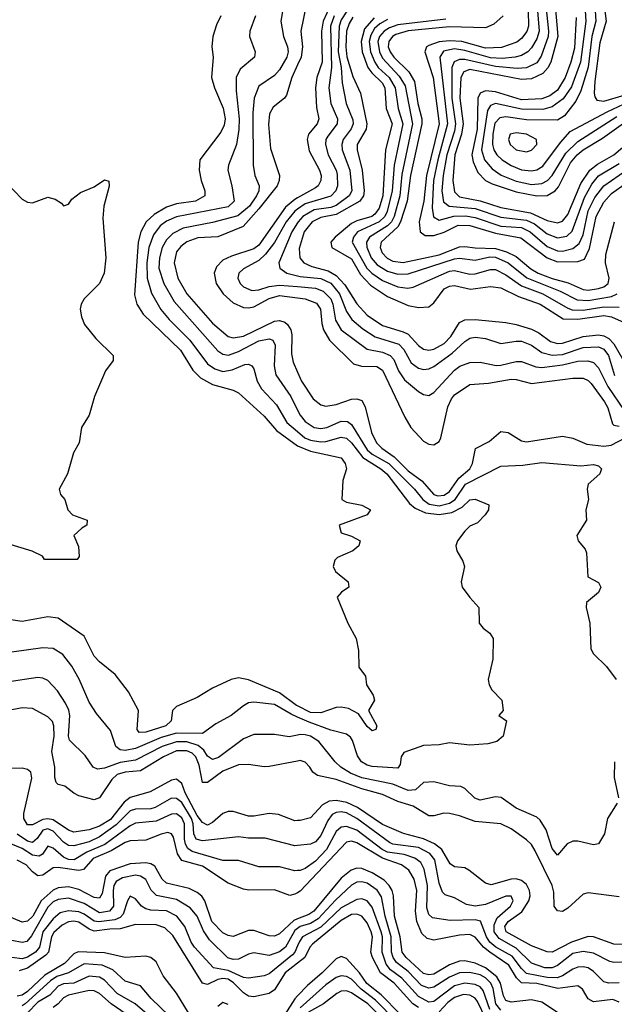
# Model space of a CAD drawing. Header units: inches. Extents: x 990535 to 1117859, y 769386 to 892122.
# Tile 787 of 1056: x 1078920 to 1081231, y 852928 to 856755. Entities that reach past the tile are written whole.
import ezdxf

# ---------------------------------------------------------------- set-up
doc = ezdxf.new("R2010")
doc.units = ezdxf.units.IN
doc.header["$MEASUREMENT"] = 0
doc.layers.add('B0875', color=7, linetype='Continuous')
doc.layers.add('B0885', color=7, linetype='Continuous')

msp = doc.modelspace()

# ---------------------------------------------------------------- linework, layer by layer
at = {"layer": 'B0875', "color": 5}
for points, elevation in [([(1079951.6, 856850), (1079935.1, 856750), (1079945.5, 856690), (1079961.5, 856650), (1079963.6, 856630), (1079959, 856610), (1079930, 856560.7), (1079910, 856537.7), (1079850, 856496.8), (1079830.8, 856450), (1079826.4, 856393.6), (1079827.4, 856190), (1079833.7, 856150), (1079850.5, 856110), (1079849, 856090), (1079840.9, 856070), (1079813.2, 856030), (1079767.3, 855992.7), (1079670, 855966.6), (1079555.7, 855944.3), (1079515.3, 855924.7), (1079490, 855899.7), (1079473.6, 855870), (1079462.9, 855830), (1079461.4, 855790), (1079479.9, 855730), (1079520.4, 855660.4), (1079690, 855468.7), (1079710, 855455.1), (1079731.8, 855451.8), (1079770, 855465.1), (1079850, 855506.9), (1079890, 855515.1), (1079903.6, 855510), (1079913.5, 855490), (1079909.4, 855409.4), (1079915.3, 855375.3), (1079974.2, 855290), (1080000, 855237.7)], 3260), ([(1079701.5, 856770), (1079684.6, 856735.4), (1079670.2, 856690), (1079666.5, 856650), (1079671.7, 856610), (1079665.7, 856530), (1079677.3, 856490), (1079710.8, 856410.8), (1079718.1, 856370), (1079714.5, 856345.5), (1079701.8, 856318.2), (1079620.4, 856210), (1079617.5, 856170), (1079624.8, 856130), (1079639.5, 856090), (1079639.4, 856070), (1079603.6, 856050), (1079530, 856039.7), (1079490, 856026.3), (1079442.2, 855997.8), (1079411, 855969), (1079390.6, 855930), (1079380.8, 855890), (1079365.8, 855685.8), (1079375.2, 855650), (1079399.9, 855610), (1079545.1, 855470), (1079593.4, 855393.4), (1079622.5, 855362.5), (1079670, 855337.5), (1079750, 855315.6), (1079770, 855304.3), (1079870, 855214.6), (1079918.7, 855158.7), (1079999.4, 855099.4), (1080000, 855099.2)], 3220), ([(1079837.1, 856770), (1079814.7, 856710), (1079813.3, 856690), (1079835.5, 856630), (1079832.8, 856610), (1079777.5, 856562.5), (1079761.9, 856530), (1079761.5, 856478.5), (1079773.6, 856370), (1079772, 856328), (1079762.7, 856270), (1079731.6, 856190), (1079729.1, 856170), (1079745.1, 856110), (1079754.1, 856050), (1079730, 856027.9), (1079530, 855988.7), (1079490, 855972.1), (1079465.9, 855954.1), (1079440.7, 855919.3), (1079422.1, 855870), (1079414.1, 855810), (1079415.8, 855750), (1079432.1, 855692.1), (1079468.9, 855628.9), (1079500.5, 855590), (1079581.9, 855510), (1079650, 855417.6), (1079678, 855398), (1079710, 855388.1), (1079746, 855394), (1079794.5, 855414.5), (1079810, 855416.4), (1079821.8, 855410), (1079830, 855398), (1079843.7, 855350), (1079860.2, 855320.2), (1079917.7, 855257.7), (1079958.3, 855190), (1080000, 855153.9)], 3240), ([(1080000, 856579.4), (1079977.6, 856530), (1079957.6, 856462.4), (1079949.4, 856450.6), (1079904.6, 856415.4), (1079891.1, 856388.9), (1079887.2, 856347.2), (1079894.7, 856254.7), (1079930.5, 856150), (1079929, 856130), (1079921, 856110), (1079850, 856019.8), (1079788.2, 855951.8), (1079690, 855910.8), (1079612.7, 855907.3), (1079570, 855892.2), (1079546, 855874), (1079530, 855852.4), (1079520.6, 855810), (1079534.7, 855750), (1079569.8, 855689.8), (1079670, 855575), (1079730, 855524.1), (1079750, 855518), (1079790, 855525.5), (1079910, 855584), (1079930, 855585.5), (1079950, 855579), (1079961.4, 855570), (1079973.4, 855550), (1079977.6, 855530), (1079976.8, 855456.8), (1079983.4, 855423.4), (1080000, 855384.7)], 3280), ([(1078865.1, 856125.1), (1078930, 856057.3), (1078950, 856045.5), (1078970, 856043.8), (1079030, 856066), (1079058, 856058), (1079082, 856042), (1079090, 856031.3), (1079110, 856038), (1079122.9, 856057.1), (1079155.9, 856084.1), (1079210, 856105.3), (1079250, 856132.4), (1079267.1, 856127.1), (1079268.1, 856108.1), (1079247.6, 856030), (1079243.4, 855983.4), (1079255.4, 855830), (1079248.5, 855770), (1079230.7, 855730), (1079170.2, 855670), (1079159.2, 855650), (1079154.9, 855630), (1079159.6, 855599.6), (1079171.8, 855570), (1079216.3, 855516.3), (1079283.1, 855450), (1079283.8, 855430), (1079254, 855390), (1079210.6, 855290), (1079190, 855218), (1079160.7, 855170), (1079150.6, 855110), (1079128.7, 855071.3), (1079105.3, 854990), (1079073, 854930), (1079079.1, 854910), (1079095.5, 854890), (1079107.7, 854850), (1079124.9, 854830), (1079182.8, 854810), (1079181, 854790), (1079161.3, 854778.7), (1079130.7, 854750), (1079148, 854708), (1079151.1, 854668.9), (1079143.6, 854656.4), (1079016.4, 854656.4), (1079008.7, 854670), (1078969, 854689), (1078870, 854718.9)], 3180), ([(1080000, 856062.5), (1079990, 856056.9), (1079952.9, 856027.1), (1079850, 855879.4), (1079830, 855864.3), (1079743.4, 855836.6), (1079710, 855820.3), (1079685, 855795), (1079676.5, 855770), (1079684.3, 855730), (1079710.9, 855690), (1079750, 855655.2), (1079790, 855636.2), (1079810, 855634.8), (1079830, 855639.5), (1079890, 855671.4), (1079930, 855682.7), (1080000, 855673.6)], 3320), ([(1080000, 856018.5), (1079989, 856011), (1079955.3, 855970), (1079910.4, 855889.6), (1079875.9, 855844.1), (1079850, 855818.9), (1079790, 855787.2), (1079772.2, 855770), (1079768.5, 855750), (1079777.2, 855730), (1079790, 855716.8), (1079822.8, 855702.8), (1079850, 855705.1), (1079890, 855718.6), (1079930, 855723.9), (1080000, 855717.8)], 3340), ([(1080000, 855966), (1079977.7, 855930), (1079927.4, 855810), (1079930.7, 855790), (1079958.9, 855770), (1080000, 855759.8)], 3360), ([(1080000, 854088), (1079996.2, 854090), (1079930, 854139.1), (1079810, 854189.1), (1079770, 854197.1), (1079741.7, 854190), (1079670, 854156.2), (1079610, 854121.1), (1079530, 854085), (1079513.4, 854070), (1079509.1, 854030), (1079487.5, 854010), (1079410, 853985.8), (1079384.9, 853984.9), (1079376.3, 853996.3), (1079381.8, 854070), (1079342.8, 854142.8), (1079290.5, 854210.5), (1079230, 854258.9), (1079210, 854281.8), (1079170, 854358.8), (1079070, 854429.2), (1079030, 854433.9), (1078930, 854415.4), (1078850, 854427.2)], 3220), ([(1080000, 854044.3), (1079975.2, 854055.2), (1079910, 854092.9), (1079830, 854103), (1079810, 854099.5), (1079790, 854088.5), (1079742.6, 854050), (1079682.3, 854017.7), (1079630, 853980.4), (1079530, 853982.2), (1079470, 853965.3), (1079370, 853922.3), (1079330, 853914.8), (1079310, 853917.5), (1079294.2, 853930), (1079272.7, 853992.7), (1079217.9, 854057.9), (1079190, 854102.7), (1079151.3, 854191.3), (1079122.3, 854242.3), (1079087.6, 854287.6), (1079050, 854310.5), (1079010, 854313.8), (1078890, 854296.1)], 3240), ([(1080000, 853974.5), (1079967.8, 853967.8), (1079910, 853977.2), (1079830, 853977), (1079790, 853959.6), (1079693.2, 853886.9), (1079670, 853879.1), (1079650, 853892), (1079636, 853916), (1079613.4, 853933.4), (1079570, 853947.7), (1079530, 853948.8), (1079474.2, 853930), (1079370, 853877), (1079310, 853867.9), (1079250, 853845.5), (1079221.9, 853841.9), (1079206, 853850), (1079174.7, 853894.7), (1079114.2, 853954.3), (1079109.1, 853970), (1079114.7, 854050), (1079111.1, 854071.1), (1079098.4, 854098.4), (1079066.4, 854146.4), (1079030, 854186.8), (1079010, 854195.7), (1078990, 854198.1), (1078870, 854180.2)], 3260), ([(1080000, 853873.3), (1079890, 853852.2), (1079870, 853851.1), (1079810, 853860.6), (1079770, 853858.3), (1079710, 853834), (1079650, 853790.3), (1079630, 853789.9), (1079617.4, 853857.4), (1079604.6, 853890), (1079590, 853903.7), (1079570, 853912.6), (1079530, 853913), (1079478.7, 853890), (1079390, 853835), (1079329.7, 853830.3), (1079299.4, 853820.6), (1079277.9, 853802.1), (1079230, 853731.1), (1079210, 853723.2), (1079150, 853738.7), (1079130, 853748.5), (1079096.1, 853776.1), (1079070, 853782.4), (1079062.1, 853790), (1079056.7, 853810), (1079057, 853850), (1079044.5, 853910), (1079054.1, 853970), (1079052.9, 854010), (1079047, 854027), (1079030, 854045.8), (1078970, 854078.1), (1078930, 854079.9), (1078870, 854068.1)], 3280), ([(1080000, 853641.8), (1079990, 853641.7), (1079926, 853666), (1079890, 853669.4), (1079830, 853658.7), (1079810, 853659.5), (1079750, 853676.9), (1079730, 853676.9), (1079710, 853669.9), (1079670, 853634.4), (1079650, 853624.5), (1079630, 853634.2), (1079610, 853662), (1079563.7, 853750), (1079550, 853786.8), (1079530, 853803.5), (1079510, 853799.1), (1079426.5, 853753.5), (1079350, 853731.7), (1079326.5, 853713.5), (1079273.3, 853646.7), (1079230, 853621), (1079190, 853605.8), (1079130, 853597.5), (1079110, 853604.7), (1079050, 853644.5), (1079030, 853648.8), (1079010, 853646.6), (1078970, 853626.1), (1078950, 853625.3), (1078936.5, 853650), (1078936.7, 853670), (1078967.6, 853807.6), (1078963.4, 853830), (1078950, 853841.2), (1078930, 853845.8), (1078770, 853841.1)], 3320), ([(1080000, 853545.4), (1079990, 853544.5), (1079874.1, 853574.1), (1079810, 853573.4), (1079770, 853579), (1079630, 853563.5), (1079605.7, 853570), (1079597.1, 853590), (1079594.7, 853630), (1079587.5, 853650), (1079550, 853712.2), (1079530, 853727.9), (1079510, 853729), (1079447, 853693), (1079430, 853688.3), (1079370, 853686.5), (1079350, 853679.4), (1079295, 853625), (1079230, 853579.3), (1079190, 853559.5), (1079130, 853544), (1079110, 853545.5), (1079090, 853558.8), (1079050, 853601.5), (1079030, 853609.5), (1079010, 853604.3), (1078987.6, 853572.4), (1078970, 853556.6), (1078950, 853561.8), (1078910, 853589.9)], 3340), ([(1080000, 853447.7), (1079990, 853447.3), (1079930, 853462.7), (1079850, 853462.7), (1079770, 853486.8), (1079710, 853487), (1079590, 853522.3), (1079573.2, 853533.2), (1079563.9, 853550), (1079560.5, 853570), (1079560.8, 853630), (1079550, 853653.3), (1079530, 853668.2), (1079510, 853666.8), (1079450, 853640.4), (1079370, 853631.8), (1079350, 853622.2), (1079250.4, 853549.6), (1079180.9, 853519.1), (1079131.1, 853488.9), (1079110, 853490.7), (1079090, 853499.9), (1079050, 853534.9), (1079030, 853542.6), (1079008.6, 853511.5), (1078996, 853504), (1078970, 853507.9), (1078930, 853534), (1078870, 853558.1)], 3360), ([(1080000, 853361.7), (1079990, 853355.9), (1079970, 853351.3), (1079910, 853373.4), (1079811.2, 853371.2), (1079790, 853375.5), (1079730, 853398.2), (1079630, 853465.2), (1079550, 853487), (1079532.9, 853512.9), (1079517.4, 853577.4), (1079510, 853590.9), (1079495.3, 853595.3), (1079470, 853589.9), (1079410, 853566.2), (1079350, 853563.3), (1079330, 853557.5), (1079275.9, 853524.1), (1079205, 853495), (1079168.3, 853451.7), (1079150, 853447.5), (1079070, 853460.3), (1079050, 853458.5), (1079010, 853429.9), (1078990, 853427.6), (1078970, 853442.3), (1078945.2, 853470), (1078910, 853488.5)], 3380), ([(1080000, 853259.8), (1079985.7, 853254.3), (1079930, 853201.5), (1079910, 853192.8), (1079890, 853194.3), (1079830, 853215), (1079810, 853214.8), (1079750, 853192.1), (1079730, 853195.3), (1079710, 853206.3), (1079666.4, 853250), (1079639.2, 853330), (1079628.1, 853348.1), (1079610, 853363.2), (1079578.7, 853378.7), (1079490, 853398.4), (1079473.9, 853413.9), (1079445, 853465), (1079430, 853474.3), (1079410, 853478.2), (1079350, 853474), (1079270, 853447.4), (1079253.6, 853426.4), (1079240.8, 853359.2), (1079230, 853340.4), (1079210, 853343.4), (1079150, 853373.9), (1079110, 853385.1), (1079070, 853380.4), (1079050, 853371.2), (1079003, 853330), (1078970.7, 853270), (1078950, 853251), (1078930, 853247), (1078871.6, 853271.6)], 3420), ([(1080000, 853223.1), (1079990, 853215.2), (1079952.6, 853150), (1079930, 853131.7), (1079890, 853117.7), (1079830, 853127.5), (1079810, 853122.9), (1079770, 853103.5), (1079750, 853102), (1079729.1, 853109.1), (1079658.3, 853178.3), (1079634.1, 853214.1), (1079609.2, 853270), (1079583, 853303), (1079530, 853335), (1079451.2, 853351.3), (1079431.4, 853371.4), (1079410, 853413.7), (1079390, 853426.5), (1079370, 853429.3), (1079320.1, 853419.9), (1079294.6, 853405.4), (1079286.2, 853390), (1079283.2, 853370), (1079284.1, 853310), (1079268.9, 853290), (1079230, 853284.1), (1079170, 853319.4), (1079110, 853340.6), (1079070, 853335.4), (1079050, 853326), (1079030, 853305), (1078966, 853194), (1078948.1, 853171.9), (1078930, 853168), (1078890, 853176.2)], 3440), ([(1080000, 853155.3), (1079989.6, 853130.4), (1079979.8, 853120.2), (1079890, 853047), (1079870, 853038.4), (1079810, 853029.2), (1079790, 853031.8), (1079730, 853059.7), (1079672.8, 853070), (1079600.1, 853150), (1079587.1, 853170), (1079562.1, 853230), (1079530.2, 853270.2), (1079490, 853291.5), (1079430, 853293.5), (1079410, 853298.7), (1079393.6, 853310), (1079370, 853337.5), (1079350, 853347.7), (1079339.5, 853330), (1079321.6, 853278.4), (1079310, 853265), (1079290, 853256.4), (1079228.2, 853248.2), (1079210, 853250.6), (1079170, 853278.6), (1079150, 853287.2), (1079110, 853291.8), (1079076.8, 853283.2), (1079050, 853259.6), (1079009.7, 853210.3), (1078997.5, 853150), (1078981.6, 853130), (1078950, 853110.9), (1078930, 853105.1), (1078890, 853110.2)], 3460), ([(1080000, 853088.1), (1079951.7, 853050), (1079910, 852983.8), (1079890, 852969.9), (1079830, 852957.5), (1079810, 852960.1), (1079790, 852972.4), (1079751.6, 853011.6), (1079730, 853025.3), (1079710, 853028.6), (1079690, 853024.2), (1079650, 853004.7), (1079630, 853009.5), (1079514.9, 853194.9), (1079484.6, 853224.7), (1079450, 853236.3), (1079370, 853238.6), (1079310, 853220.8), (1079270, 853220.6), (1079210, 853212.5), (1079190, 853219.5), (1079150, 853246.7), (1079130, 853250.8), (1079110, 853248.1), (1079084.6, 853235.4), (1079053.2, 853206.8), (1079043.4, 853190), (1079031.7, 853130), (1079021.2, 853118.8), (1078950, 853068.7), (1078917.8, 853057.8)], 3480), ([(1079590, 852871.6), (1079530, 852971.2), (1079478.1, 853038.1), (1079450, 853093.2), (1079430, 853109.4), (1079410, 853115.2), (1079330, 853109.5), (1079250, 853128), (1079147.7, 853132.3), (1079130, 853124.7), (1079094, 853086), (1079018.2, 853041.8), (1078950, 852977.3), (1078930, 852963.8), (1078910, 852959.4)], 3520), ([(1079502.2, 852882.2), (1079431.3, 852950), (1079390, 852999.5), (1079330, 853018.2), (1079281.6, 853061.6), (1079240.3, 853080.3), (1079170, 853085.5), (1079109.9, 853050.1), (1079064.4, 853035.6), (1079040.2, 853019.8), (1078941.9, 852930), (1078930, 852922.2)], 3540), ([(1079433.8, 852873.8), (1079369.4, 852930), (1079298.5, 852970), (1079250, 853021.9), (1079230, 853033.6), (1079190, 853036.9), (1079130, 853010.7), (1079090, 853007.6), (1079070, 852998.9), (1079036.9, 852963.1), (1078990, 852936.2), (1078950, 852894.8)], 3560), ([(1079430, 852823.3), (1079276.2, 852930), (1079230, 852969.9), (1079210, 852980.4), (1079190, 852981.7), (1079110, 852963.7), (1079090, 852952.6), (1079070, 852929.6), (1079050, 852915.7)], 3580), ([(1080000, 852960.3), (1079990, 852949.6), (1079950, 852887.9)], 3520), ([(1079730, 852927.4), (1079710, 852934.5), (1079690, 852919.2)], 3520)]:
    msp.add_lwpolyline(points, dxfattribs=dict(at, elevation=elevation))
at = {"layer": 'B0885', "color": 5}
for points, elevation in [([(1081334.8, 856885.2), (1081220.4, 856899.6), (1081203.5, 856896.5), (1081190, 856883.1), (1081186.6, 856850), (1081199.5, 856750), (1081174.4, 856665.6), (1081155.3, 856515.3), (1081153.1, 856470), (1081155.1, 856455.1), (1081162.8, 856442.8), (1081190, 856438.2), (1081270, 856461.9)], 3680), ([(1080045.8, 856870), (1080013.1, 856710), (1080019.6, 856650), (1080013.8, 856610), (1080000, 856579.4)], 3280), ([(1080128.3, 856811.7), (1080099.5, 856750), (1080092.5, 856710), (1080096, 856590), (1080074.9, 856530), (1080069.3, 856490), (1080073.9, 856413.9), (1080082.9, 856370), (1080075.9, 856350), (1080042.7, 856310), (1080037.9, 856290), (1080045.1, 856245.1), (1080085.2, 856170), (1080091.4, 856150), (1080090, 856129.8), (1080079.6, 856110), (1080070, 856101.8), (1080000, 856062.5)], 3320), ([(1080192.1, 856787.9), (1080170, 856754.3), (1080161.3, 856730), (1080158.4, 856630), (1080169.7, 856570), (1080173.7, 856510), (1080189.4, 856430), (1080214.5, 856365.5), (1080215.7, 856350), (1080208.5, 856331.5), (1080176.8, 856290), (1080171.6, 856270), (1080173.9, 856250), (1080203.7, 856170), (1080210.6, 856089.4), (1080200.7, 856070), (1080150, 856032.9), (1080130, 856024.7), (1080064.1, 856015.9), (1080020.6, 855990), (1080002.5, 855970), (1080000, 855966)], 3360), ([(1080896.7, 856790), (1080898.3, 856730), (1080891, 856709), (1080870, 856681.7), (1080852.2, 856667.8), (1080793.1, 856646.9), (1080730, 856644), (1080638.1, 856670), (1080590, 856673.4), (1080550.9, 856669.1), (1080510, 856655.3), (1080500.9, 856650), (1080494.7, 856630), (1080527.3, 856530), (1080550.5, 856350), (1080501.1, 856150), (1080491, 856050), (1080472.5, 855970), (1080476, 855930), (1080496.3, 855916.3), (1080530, 855915.9), (1080570, 855929.1), (1080623.8, 855956.2), (1080670, 855954.9), (1080770, 855925.9), (1080867.4, 855907.4), (1080969.7, 855830), (1081010, 855814.3), (1081090, 855815.6), (1081115.1, 855824.9), (1081134.6, 855865.5), (1081160.3, 855990), (1081190, 856046.1), (1081220.4, 856079.6), (1081279, 856121)], 3520), ([(1080933.3, 856790), (1080939.3, 856710), (1080930, 856680.3), (1080910, 856645.6), (1080895.1, 856630), (1080870, 856616.3), (1080846.3, 856610), (1080795.4, 856604.6), (1080750, 856607.2), (1080650, 856635.9), (1080610, 856642), (1080567.2, 856632.8), (1080552.5, 856610), (1080582.5, 856350), (1080545.2, 856210), (1080528.9, 856130), (1080523.5, 856023.5), (1080528.6, 855988.6), (1080550, 855976.3), (1080608, 855992), (1080652.9, 855992.9), (1080690, 855985.7), (1080790, 855953.1), (1080870, 855947.5), (1080903.6, 855930), (1080970, 855873.9), (1081010, 855856.4), (1081030, 855855.5), (1081070, 855865.3), (1081094.9, 855885.1), (1081110, 855919), (1081130, 856011.9), (1081156.1, 856063.9), (1081190, 856109.8), (1081310, 856192.1)], 3540), ([(1080965.7, 856810), (1080975.8, 856710), (1080974.2, 856690), (1080947.2, 856612.8), (1080930, 856587.7), (1080890, 856567.8), (1080854.3, 856565.7), (1080770, 856573), (1080650, 856600.1), (1080630, 856600.7), (1080608.7, 856591.3), (1080599.1, 856570), (1080600.2, 856450), (1080614.2, 856350), (1080610, 856322.1), (1080580.3, 856230), (1080565.8, 856150), (1080561.4, 856090), (1080567.5, 856047.5), (1080589.9, 856029.9), (1080690, 856021.2), (1080790, 855987.6), (1080890, 855976.6), (1080921.4, 855961.4), (1080970, 855923.4), (1081010, 855907.4), (1081046.3, 855913.7), (1081067.4, 855932.6), (1081115.3, 856064.7), (1081143.6, 856116.4), (1081170, 856147.8), (1081250, 856196.5)], 3560), ([(1081001.1, 856810), (1081011.2, 856690), (1080984.4, 856590), (1080972.5, 856567.5), (1080953.5, 856546.5), (1080910, 856525.3), (1080870, 856522.5), (1080670, 856561.1), (1080646.9, 856553.1), (1080634.9, 856530), (1080630.5, 856450), (1080643.4, 856350), (1080637.3, 856310), (1080610.8, 856230), (1080603.9, 856130), (1080610, 856085.5), (1080630, 856066.4), (1080710, 856050.6), (1080790, 856025.3), (1080904.9, 856004.9), (1080970, 855974.8), (1081010, 855965.7), (1081030, 855972.7), (1081050, 855997.5), (1081101.2, 856118.8), (1081136.2, 856170), (1081166.1, 856193.9), (1081230, 856230.3), (1081290, 856281.5)], 3580), ([(1081117.8, 856790), (1081121, 856750), (1081099.6, 856590), (1081065.3, 856494.7), (1081032.8, 856447.2), (1080990, 856416.5), (1080953.3, 856406.7), (1080870, 856407.2), (1080770, 856429.1), (1080750, 856422.1), (1080737.9, 856402.1), (1080715.5, 856250), (1080726.4, 856210), (1080756, 856176), (1080791.3, 856151.3), (1080850, 856127.4), (1080910, 856114.8), (1080950, 856118.4), (1080972.1, 856130), (1080990, 856149.3), (1081043.1, 856236.9), (1081090, 856282), (1081241.3, 856378.7)], 3640), ([(1081157.2, 856790), (1081159.2, 856750), (1081144.5, 856690), (1081129.7, 856570.3), (1081101.6, 856478.4), (1081082, 856438), (1081038.1, 856381.9), (1081010, 856365), (1080890, 856365.9), (1080810, 856377.9), (1080786.1, 856373.9), (1080767.4, 856352.6), (1080758.5, 856310), (1080758.2, 856270), (1080762.5, 856250), (1080774.5, 856230), (1080795.4, 856210), (1080830, 856188), (1080870, 856171.9), (1080910, 856167.4), (1080930, 856171.1), (1080954, 856186), (1081021.6, 856278.4), (1081059.9, 856320.1), (1081202.9, 856397.1), (1081270, 856428.4)], 3660), ([(1080142, 856770), (1080128.2, 856730), (1080132.5, 856570), (1080121.3, 856490), (1080129.5, 856430), (1080154.9, 856370), (1080154.5, 856350), (1080117.1, 856302.9), (1080110.1, 856290), (1080108.4, 856270), (1080119.1, 856230), (1080150, 856170.1), (1080153.8, 856153.8), (1080155.2, 856110), (1080149.3, 856090), (1080130, 856069.1), (1080030, 856039.1), (1080000, 856018.5)], 3340), ([(1080215.5, 856764.5), (1080200.1, 856739.9), (1080190.7, 856710), (1080187.1, 856650), (1080191.5, 856611.5), (1080215, 856535), (1080245.2, 856470), (1080269.1, 856350), (1080266.3, 856330), (1080232.1, 856270), (1080232.3, 856250), (1080251.4, 856170), (1080259.3, 856090), (1080256.3, 856070), (1080242, 856050), (1080150, 855997.6), (1080090, 855985.8), (1080057, 855970), (1080025.9, 855930), (1080005.8, 855865.8), (1080009.3, 855830), (1080024.5, 855810), (1080055.6, 855795.6), (1080118.6, 855778.6), (1080150, 855761.5), (1080184.1, 855724.1), (1080230, 855651.2), (1080270, 855607.3), (1080330, 855566.3), (1080410, 855542.5), (1080430, 855532.4), (1080470, 855489.1), (1080490, 855473.9), (1080510, 855470.4), (1080530, 855474.4), (1080570, 855496.4), (1080596, 855524), (1080630, 855577.9), (1080650, 855589), (1080690, 855589.8), (1080810, 855578.4), (1080850, 855571), (1080910, 855551.7), (1080937.7, 855537.7), (1080983.8, 855503.8), (1081010, 855496.3), (1081030, 855497.5), (1081110, 855523.6), (1081170, 855530.2), (1081190, 855527), (1081210, 855516.5), (1081230, 855495), (1081268.1, 855428.1)], 3380), ([(1080297.8, 856762.2), (1080260.8, 856719.2), (1080247.5, 856670), (1080251.2, 856630), (1080273.6, 856570), (1080288.9, 856548.9), (1080328.9, 856510), (1080339.1, 856490), (1080344.7, 856410), (1080367.2, 856350), (1080341.4, 856250), (1080331.7, 856070), (1080317.4, 856022.6), (1080300.6, 855999.4), (1080288.3, 855990), (1080230, 855973.1), (1080210, 855962.4), (1080145.7, 855910), (1080128.8, 855890), (1080133.7, 855870), (1080210, 855826.3), (1080244.7, 855764.7), (1080283.4, 855723.4), (1080350, 855679.4), (1080430, 855644.4), (1080470, 855636.9), (1080510, 855639.6), (1080530, 855654.4), (1080570, 855709.2), (1080590, 855719.7), (1080610, 855721.5), (1080672.6, 855707.4), (1080750, 855718.5), (1080790, 855712.4), (1080858.9, 855678.9), (1080942.7, 855650), (1081032.2, 855592.2), (1081090, 855590.7), (1081190, 855605.3), (1081219.7, 855599.7), (1081270, 855578.2)], 3420), ([(1080350, 856755.4), (1080320.5, 856739.5), (1080299.5, 856720.5), (1080284.3, 856695.7), (1080278.3, 856670), (1080284, 856630), (1080299.9, 856590), (1080312.9, 856570), (1080355.8, 856530), (1080379.7, 856490), (1080391.1, 856410), (1080409.6, 856350), (1080375.9, 856190), (1080368, 856090), (1080349, 856010), (1080339, 855990), (1080317.6, 855970), (1080233, 855930), (1080217.4, 855910), (1080212.7, 855890), (1080269.8, 855790), (1080289.4, 855769.4), (1080330, 855740.8), (1080390, 855716.5), (1080428.1, 855711.9), (1080450, 855715), (1080590, 855777.5), (1080610, 855779.8), (1080670, 855766.6), (1080690, 855767.2), (1080750, 855784.3), (1080770, 855783.9), (1080810, 855763.4), (1080870, 855720.4), (1080954, 855690), (1081050, 855634), (1081067.8, 855627.8), (1081110, 855626), (1081190, 855639.4), (1081250, 855638.4)], 3440), ([(1080576.7, 856756.7), (1080390, 856735.3), (1080356.9, 856723.1), (1080336.2, 856710), (1080319.2, 856690), (1080312.4, 856670), (1080318.4, 856630), (1080330, 856605.2), (1080395.4, 856535.4), (1080418.6, 856498.6), (1080446.9, 856350), (1080406, 856154), (1080398.1, 856070), (1080375.6, 855990), (1080365.4, 855970), (1080350, 855954.3), (1080280.2, 855910), (1080268.2, 855890), (1080268.8, 855871.2), (1080286.5, 855830), (1080310, 855802.4), (1080350, 855777.2), (1080390, 855765.8), (1080430, 855767.5), (1080610, 855825.2), (1080630, 855827.9), (1080690, 855819.9), (1080747.2, 855832.8), (1080770, 855831.5), (1080818.3, 855810), (1080891.4, 855751.4), (1081020.5, 855700.5), (1081086.4, 855666.4), (1081130, 855663.7), (1081220.8, 855679.2), (1081241.8, 855690)], 3460), ([(1080799, 856770), (1080762.8, 856737.2), (1080730, 856723), (1080590, 856727.8), (1080430, 856712), (1080381.9, 856698.1), (1080368.7, 856690), (1080354.6, 856670), (1080352.7, 856650), (1080359.8, 856630), (1080373.9, 856610), (1080432.4, 856552.4), (1080454.6, 856514.6), (1080467.9, 856430), (1080483, 856370), (1080482.9, 856350), (1080438.5, 856150), (1080425.9, 856050), (1080400.3, 855970), (1080389.7, 855950.3), (1080325.5, 855890), (1080320.8, 855870), (1080328.5, 855848.5), (1080348.1, 855828.1), (1080370, 855817.1), (1080410, 855811.2), (1080550, 855841.3), (1080630, 855872.1), (1080650, 855874.2), (1080690, 855868.2), (1080770, 855865.4), (1080812.7, 855852.7), (1080850, 855834.7), (1080906.9, 855786.9), (1080935.4, 855770), (1080990, 855748.8), (1081051.8, 855731.8), (1081110, 855706.5), (1081130, 855704.3), (1081170.1, 855709.9), (1081190, 855717.2), (1081207.1, 855730), (1081211.4, 855750), (1081197.3, 855810), (1081197.7, 855842.3), (1081231.6, 855970)], 3480), ([(1081083.2, 856763.2), (1081076, 856644), (1081062.9, 856590), (1081040.5, 856530), (1081010, 856481.7), (1080980.2, 856459.8), (1080950, 856447.6), (1080870, 856444), (1080770, 856474.2), (1080730, 856478.2), (1080710.3, 856469.7), (1080701.3, 856450), (1080698.8, 856330), (1080677.5, 856230), (1080682.1, 856202.1), (1080701.4, 856161.4), (1080730, 856130.4), (1080756.7, 856116.7), (1080850, 856086.3), (1080930, 856070.9), (1080970, 856072.1), (1081001.5, 856090), (1081014, 856106), (1081060.9, 856199.1), (1081086.3, 856230), (1081110, 856249.6), (1081185.3, 856294.7), (1081266.5, 856353.5)], 3620), ([(1080000, 855759.8), (1080010, 855757.3), (1080090, 855749.6), (1080130, 855731.4), (1080163.7, 855690), (1080190, 855621.3), (1080210.5, 855590), (1080253.8, 855553.8), (1080302.3, 855522.3), (1080394, 855494), (1080413, 855473), (1080441.9, 855421.9), (1080470, 855401.3), (1080490, 855396.1), (1080510, 855397.9), (1080530, 855406.6), (1080601.4, 855458.6), (1080650, 855504.5), (1080670, 855516.8), (1080690, 855520.6), (1080730, 855516.4), (1080790, 855497.2), (1080850, 855506.2), (1080870, 855505.2), (1080910, 855490.4), (1080950, 855462.2), (1080990, 855451.2), (1081030, 855453.9), (1081110, 855481.6), (1081170, 855483.2), (1081190, 855474.2), (1081208.2, 855450), (1081232.6, 855372.6)], 3360), ([(1080000, 855717.8), (1080070, 855711.6), (1080099.7, 855699.7), (1080129.7, 855669.7), (1080137.1, 855650), (1080147.5, 855587.5), (1080169.8, 855549.8), (1080270, 855475), (1080330, 855462.6), (1080360.6, 855450), (1080374, 855434), (1080392.6, 855390), (1080415.7, 855355.7), (1080470, 855310.6), (1080490, 855298.3), (1080510, 855294.8), (1080530, 855305.5), (1080610, 855393.5), (1080631.2, 855408.8), (1080670, 855422.7), (1080710, 855423.4), (1080771.6, 855411.6), (1080790, 855412.1), (1080850, 855427.1), (1080870, 855426.7), (1080925.7, 855405.7), (1080950, 855403.3), (1081030, 855413), (1081090, 855428.1), (1081128.9, 855428.9), (1081150, 855422.2), (1081170, 855402.3), (1081205.5, 855330), (1081270, 855235.5)], 3340), ([(1080000, 855673.6), (1080030, 855669.8), (1080073.5, 855653.5), (1080089, 855630), (1080094.2, 855574.2), (1080100.8, 855550), (1080123.7, 855510), (1080217.2, 855417.2), (1080248.8, 855408.8), (1080307.6, 855407.6), (1080330, 855393), (1080417.4, 855210), (1080440.6, 855170), (1080490, 855117), (1080510, 855105.9), (1080530, 855102.7), (1080550, 855116.1), (1080556.6, 855130), (1080584.2, 855250), (1080598.4, 855281.6), (1080610, 855297.1), (1080670, 855337.5), (1080742.5, 855342.5), (1080830, 855357.9), (1080850, 855357), (1080910, 855341.1), (1081070, 855361.9), (1081110, 855362.2), (1081130, 855353.3), (1081141.4, 855341.4), (1081192.7, 855270), (1081206, 855246), (1081224.5, 855184.5), (1081230, 855179), (1081250, 855175.6)], 3320), ([(1080000, 855384.7), (1080014.9, 855350), (1080061.1, 855281.1), (1080090, 855258), (1080110, 855253.3), (1080150, 855259.9), (1080210, 855279.9), (1080230, 855282.1), (1080250, 855275.2), (1080262.3, 855250), (1080287.5, 855150), (1080307.5, 855110), (1080327, 855090), (1080375.5, 855055.5), (1080430, 855001.6), (1080483.1, 854963.1), (1080530, 854910.1), (1080544.8, 854904.8), (1080570, 854906.6), (1080590, 854921.1), (1080626.8, 854973.2), (1080669.6, 855010), (1080680.1, 855030), (1080691.7, 855088.3), (1080745, 855115), (1080790, 855154.7), (1080819.3, 855150), (1080870, 855118.8), (1080890, 855113.8), (1081030, 855135.8), (1081070, 855129.2), (1081124.9, 855104.9), (1081190, 855098), (1081218.6, 855101.4), (1081273.5, 855130)], 3280), ([(1080000, 855237.7), (1080010, 855217.4), (1080030, 855194), (1080065, 855170), (1080090, 855165.7), (1080113.8, 855170), (1080170, 855194.4), (1080194, 855194), (1080210, 855181.7), (1080270, 855083.6), (1080290, 855066.4), (1080354.5, 855030), (1080454.4, 854930), (1080487.3, 854890), (1080512.1, 854872.1), (1080550, 854865.6), (1080590, 854875.4), (1080612.1, 854890), (1080653.2, 854950), (1080790, 855019.9), (1080876, 855024), (1080950, 855033.5), (1081100.8, 855020.7), (1081150, 855025.8), (1081170, 855020.9), (1081181.7, 855010), (1081175.3, 854990), (1081129.1, 854950), (1081125.3, 854930), (1081130.5, 854890), (1081121.1, 854850), (1081123.1, 854810), (1081086, 854750), (1081090.6, 854730), (1081117.7, 854697.7), (1081123.4, 854683.4), (1081128, 854590), (1081170, 854567.3), (1081178.7, 854550), (1081170, 854528.2), (1081123.8, 854490), (1081121.3, 854470), (1081136.5, 854410), (1081140.4, 854310), (1081150.6, 854290), (1081201.4, 854241.4), (1081238.4, 854190)], 3260), ([(1080000, 855153.9), (1080027.7, 855130), (1080050, 855120.2), (1080090, 855114), (1080110, 855115.6), (1080170, 855132.9), (1080190, 855128.2), (1080210, 855110.3), (1080253.4, 855053.4), (1080323.3, 855010), (1080346.7, 854990), (1080434.9, 854874.9), (1080457.1, 854857.1), (1080498, 854838), (1080550, 854831.9), (1080599.8, 854840.2), (1080640.2, 854859.8), (1080670, 854888.5), (1080690, 854891.3), (1080743.8, 854870), (1080742.6, 854850), (1080728.7, 854830), (1080699.9, 854800.1), (1080670, 854787), (1080650, 854767), (1080621.6, 854730), (1080615.5, 854710), (1080619.3, 854690), (1080642.4, 854650), (1080648.5, 854630), (1080636.4, 854570), (1080640.4, 854550), (1080669.2, 854509.2), (1080704.9, 854470), (1080705.5, 854410), (1080722, 854390), (1080748, 854370), (1080760.4, 854350), (1080759.3, 854270), (1080740.4, 854190), (1080744.4, 854170), (1080754.9, 854150), (1080794.4, 854110), (1080798.8, 854070), (1080782, 854050), (1080812, 854030), (1080798.8, 853970), (1080774.8, 853950), (1080739.1, 853940.9), (1080670, 853935.6), (1080590, 853944.5), (1080550, 853936.8), (1080490, 853934.4), (1080412.7, 853907.3), (1080403.2, 853890), (1080399.3, 853860.7), (1080390, 853846), (1080290, 853852.3), (1080270, 853857.5), (1080248.2, 853870), (1080233.4, 853893.4), (1080214, 853954), (1080206.1, 853966.1), (1080190, 853977.9), (1080130, 853993.2), (1080044.6, 854024.6), (1080000, 854044.3)], 3240), ([(1080000, 855099.2), (1080050, 855077.5), (1080170, 855051.7), (1080185.5, 855030), (1080190.3, 855010), (1080175.6, 854964.4), (1080172.7, 854890), (1080190, 854880.2), (1080250, 854867.9), (1080283.1, 854850), (1080270.7, 854830), (1080161.3, 854790), (1080170, 854760.7), (1080210, 854747.7), (1080242.8, 854730), (1080238.8, 854710), (1080214.8, 854690), (1080155.9, 854664.1), (1080145.2, 854654.8), (1080139.1, 854630), (1080147.3, 854610), (1080197.3, 854570), (1080198.8, 854550), (1080170.4, 854529.6), (1080154, 854510), (1080194.9, 854410), (1080228.4, 854350), (1080236.4, 854303.6), (1080238, 854238), (1080263.5, 854203.5), (1080268.4, 854170), (1080294.4, 854130), (1080299.1, 854110), (1080275.5, 854070), (1080308.7, 854010), (1080303.8, 853996.2), (1080290, 853991.3), (1080270, 854007.4), (1080236.6, 854056.6), (1080198.2, 854078.2), (1080170, 854083.4), (1080150, 854081.6), (1080090, 854061.5), (1080050, 854062.2), (1080000, 854088)], 3220), ([(1081242, 853710), (1081204.4, 853650), (1081192.7, 853590), (1081170, 853552.3), (1081150, 853548.2), (1081090, 853562.7), (1081070, 853562), (1081048.3, 853551.7), (1081010, 853507.1), (1080990, 853533.3), (1080966.2, 853606.2), (1080943.2, 853643.2), (1080930, 853654.9), (1080849.8, 853690), (1080791.8, 853731.8), (1080770, 853734.6), (1080710, 853722), (1080689.2, 853729.2), (1080650, 853767.2), (1080634.1, 853774.1), (1080590, 853777), (1080530, 853792.5), (1080490, 853790.6), (1080458.1, 853761.9), (1080430, 853758.5), (1080370, 853784.1), (1080250, 853807.8), (1080205.9, 853825.9), (1080168.4, 853850), (1080146.6, 853870), (1080082.2, 853950), (1080050, 853969.9), (1080030, 853975.6), (1080010, 853976.6), (1080000, 853974.5)], 3260), ([(1081250, 853345.7), (1081130, 853361.6), (1081110, 853356), (1081050, 853301.1), (1081030, 853288.6), (1081010, 853290.8), (1080997.2, 853310), (1080995.7, 853364.3), (1080989.4, 853390), (1080924, 853524), (1080908.9, 853548.9), (1080890, 853567.9), (1080829.8, 853610), (1080789.6, 853630), (1080690, 853638.5), (1080630, 853660.8), (1080590.8, 853669.3), (1080568.9, 853671.1), (1080530, 853660.2), (1080510, 853660.2), (1080450, 853697.7), (1080390, 853716.1), (1080330, 853743.3), (1080250, 853766), (1080150, 853801.8), (1080077.3, 853817.3), (1080059.5, 853830), (1080048.2, 853850), (1080030, 853869), (1080010, 853875.2), (1080000, 853873.3)], 3280), ([(1081232.4, 853870), (1081230.4, 853810), (1081247.3, 853730)], 3260), ([(1081310, 853159.8), (1081230, 853162.1), (1081150, 853189.6), (1081130, 853190.9), (1081064.6, 853170), (1080990, 853131), (1080970, 853131.9), (1080910, 853154.9), (1080810.7, 853210), (1080805.6, 853230), (1080819.2, 853250), (1080872.2, 853287.8), (1080899.3, 853330), (1080903.8, 853350), (1080902.1, 853370), (1080890, 853393.1), (1080870, 853409.6), (1080850, 853415.2), (1080830, 853413.8), (1080752.7, 853392.7), (1080730, 853398.7), (1080666.2, 853450), (1080650, 853457.9), (1080610, 853462.9), (1080593.7, 853473.7), (1080560.5, 853530), (1080531.8, 853551.8), (1080490, 853571.1), (1080411.5, 853591.5), (1080330, 853627.5), (1080232.5, 853692.4), (1080191.9, 853711.9), (1080150, 853720.5), (1080122.5, 853717.5), (1080097.2, 853702.8), (1080050, 853652.6), (1080010, 853641.8), (1080000, 853641.8)], 3320), ([(1081290, 853093.4), (1081230, 853090.7), (1081214, 853094), (1081150, 853126.9), (1081110, 853133.5), (1081070, 853124.9), (1081010, 853078.6), (1080990, 853069.7), (1080960.9, 853070), (1080910, 853088.3), (1080850, 853146.3), (1080783.1, 853183.1), (1080763.8, 853210), (1080763.7, 853236.3), (1080776.2, 853263.8), (1080827.6, 853310), (1080838.6, 853330), (1080830, 853347.7), (1080810, 853348.8), (1080730, 853315.7), (1080690, 853308.9), (1080656.1, 853316.1), (1080610, 853341.9), (1080573.4, 853353.4), (1080563.6, 853363.6), (1080550, 853398.2), (1080533.2, 853490), (1080514.4, 853514.4), (1080470, 853537.7), (1080370.8, 853550.8), (1080357.1, 853557.1), (1080230, 853649.7), (1080190, 853671.9), (1080170, 853675.9), (1080150, 853673.9), (1080134.8, 853665.2), (1080117.5, 853642.5), (1080090, 853584.3), (1080070, 853560.1), (1080050, 853550.4), (1080000, 853545.4)], 3340), ([(1081250, 853011.8), (1081210, 853010.7), (1081190, 853014.8), (1081150, 853056), (1081130, 853069.2), (1081110, 853074.1), (1081090, 853072.4), (1081070, 853064), (1081030, 853038.4), (1081009.3, 853030.7), (1080970, 853031.8), (1080890, 853048.3), (1080870, 853066.5), (1080834.6, 853114.6), (1080770.7, 853150.7), (1080747.7, 853170), (1080734.6, 853190), (1080710.7, 853250.7), (1080690, 853255.9), (1080593.6, 853253.6), (1080524.3, 853264.3), (1080510, 853277), (1080502.6, 853302.6), (1080504.5, 853390), (1080492.8, 853452.8), (1080478.7, 853478.7), (1080455.8, 853495.8), (1080414.4, 853510), (1080350, 853519.1), (1080329.3, 853529.3), (1080230, 853604.7), (1080190, 853619.7), (1080170, 853616.4), (1080150, 853599.5), (1080112, 853530), (1080070, 853484.1), (1080030, 853456.2), (1080010, 853448.1), (1080000, 853447.7)], 3360), ([(1081250, 852936), (1081226, 852946), (1081150, 852938), (1081129.2, 852949.2), (1081107.4, 852987.4), (1081090, 852999.7), (1081011.2, 852988.8), (1080930, 853008.6), (1080870, 853011.9), (1080850.9, 853030.9), (1080820.7, 853080.7), (1080747.5, 853130), (1080723.4, 853150), (1080690, 853188.9), (1080670, 853199.6), (1080630, 853197.3), (1080530, 853177.8), (1080504.2, 853184.2), (1080483.4, 853203.4), (1080463.1, 853250), (1080458, 853290), (1080463.5, 853370), (1080453.9, 853413.9), (1080432.1, 853450), (1080404.5, 853470), (1080330, 853495.4), (1080230, 853555.1), (1080210, 853561.6), (1080190, 853558.5), (1080010, 853367.6), (1080000, 853361.7)], 3380), ([(1081010, 852896.6), (1080950, 852936.8), (1080910, 852945.7), (1080830, 852936.4), (1080810, 852943), (1080800.3, 852960.3), (1080788.4, 853010), (1080774.3, 853034.3), (1080730, 853070), (1080690, 853088), (1080650, 853097.2), (1080630, 853096.1), (1080590, 853081.6), (1080530, 853045.6), (1080510, 853042.2), (1080490, 853048.2), (1080422.8, 853110), (1080407.1, 853130), (1080398.8, 853190), (1080376.8, 853270), (1080373.2, 853350), (1080367.9, 853370), (1080356.6, 853390), (1080337.3, 853410), (1080290, 853439.4), (1080250, 853455.8), (1080230, 853457), (1080208.4, 853450), (1080170, 853418.3), (1080063.4, 853290), (1080043.4, 853276.6), (1080000, 853259.8)], 3420), ([(1080790, 852904.6), (1080771.3, 852930), (1080760, 852990), (1080750.9, 853010), (1080730.9, 853030.9), (1080710, 853042.2), (1080670, 853052.2), (1080630, 853050.8), (1080590, 853033.9), (1080530, 852994.9), (1080510, 852991.3), (1080481.3, 853001.3), (1080430, 853055.6), (1080384.8, 853090), (1080371.1, 853110), (1080365.3, 853130), (1080363.8, 853190), (1080340.1, 853270), (1080325.9, 853345.9), (1080310, 853371.6), (1080270, 853398.9), (1080250, 853404.2), (1080230, 853402.2), (1080210, 853390.6), (1080147.4, 853332.6), (1080080.3, 853259.7), (1080050, 853242.7), (1080010, 853231), (1080000, 853223.1)], 3440), ([(1080747.3, 852907.3), (1080721.9, 852981.9), (1080710, 852995.9), (1080690, 853005.4), (1080650, 853010), (1080610, 852999.4), (1080530, 852938.6), (1080510, 852936.5), (1080470, 852958.4), (1080405.4, 853030), (1080361.7, 853061.7), (1080344.2, 853084.2), (1080328.7, 853130), (1080329.8, 853190), (1080325.2, 853210), (1080290, 853305), (1080270, 853330.3), (1080250, 853338.2), (1080230, 853335.7), (1080170, 853302.9), (1080090, 853227.4), (1080019.7, 853190), (1080007.3, 853172.7), (1080000, 853155.3)], 3460), ([(1080470, 852914.9), (1080448.6, 852930), (1080375, 853010), (1080322.4, 853050), (1080290.9, 853110), (1080285.4, 853130), (1080291.6, 853190), (1080286.6, 853210), (1080270, 853244.4), (1080250, 853270.3), (1080230, 853278.3), (1080210, 853276.5), (1080170, 853254.3), (1080058.1, 853161.9), (1080047.6, 853150), (1080027.8, 853110), (1080000, 853088.1)], 3480), ([(1080398.7, 852890), (1080325.1, 852965.1), (1080269.2, 853009.2), (1080240.8, 853050), (1080190, 853105.9), (1080170, 853114), (1080150, 853105), (1080096.2, 853050), (1080038.6, 853001.4), (1080000, 852960.3)], 3520), ([(1080382.8, 852862.8), (1080303.6, 852943.6), (1080247.1, 852987.1), (1080210, 853025.8), (1080190, 853036.1), (1080170, 853038.3), (1080150, 853032.4), (1080110, 853004.2), (1080010, 852914.6)], 3540), ([(1080361.3, 852841.3), (1080273.5, 852930), (1080210, 852972.9), (1080190, 852980.8), (1080170, 852979.2), (1080152.5, 852970), (1080100.8, 852930), (1080042.2, 852897.8)], 3560), ([(1080731.8, 852871.8), (1080699, 852939), (1080690, 852951.4), (1080670, 852963.1), (1080645.5, 852965.5), (1080610, 852954.8), (1080584.5, 852935.5), (1080550, 852898.5)], 3480)]:
    msp.add_lwpolyline(points, dxfattribs=dict(at, elevation=elevation))
at = {"layer": 'B0885', "color": 5, "elevation": 3680}
msp.add_lwpolyline([(1080850, 856314.8), (1080827.1, 856310), (1080820.4, 856290), (1080827.1, 856270), (1080849.4, 856250), (1080890, 856242.2), (1080910, 856247.8), (1080929.8, 856270), (1080928.7, 856290), (1080889.5, 856310)], close=True, dxfattribs=at)

doc.saveas('drawing.dxf')
